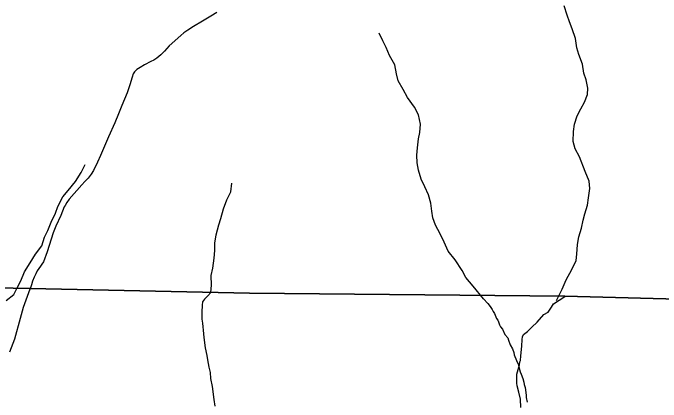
# Model space of a CAD drawing. Extents: x 0 to 191, y 0 to 55.
# Drawn here: x 149.0114 to 149.4907, y 21.9492 to 22.2367 of the extents above; entities that cross this region are included whole.
import ezdxf

# ---------------------------------------------------------------- set-up
doc = ezdxf.new("R2010")
doc.units = 0
for name, color, linetype in [('GM_X_Corporation', 7, 'Continuous'), ('GM_X_Minor_River', 7, 'Continuous'), ('GM_X_Township_Road', 7, 'Continuous')]:
    doc.layers.add(name, color=color, linetype=linetype)

msp = doc.modelspace()

# ---------------------------------------------------------------- linework, layer by layer
at = {"layer": 'GM_X_Corporation'}
for points in [[(149.53701, 23.54415), (149.53125, 23.09862), (149.52575, 22.26208), (149.5224, 22.02486), (149.41944, 22.02737), (149.18619, 22.02973), (149.02405, 22.03305), (148.79957, 22.03765), (148.54424, 22.04287), (148.50894, 22.04321), (148.22657, 22.04589), (148.22498, 22.0459), (147.89273, 22.04905), (147.58977, 22.05195), (147.49329, 22.05409), (147.41793, 22.05518), (147.41583, 22.05521), (146.94931, 22.06201)], [(147.48205, 21.22082), (147.48909, 21.69468), (147.49076, 21.86656), (147.49329, 22.05409), (147.58977, 22.05195), (147.89273, 22.04905), (148.22498, 22.0459), (148.22657, 22.04589), (148.50894, 22.04321), (148.54424, 22.04287), (148.79957, 22.03765), (149.02405, 22.03305), (149.18619, 22.02973), (149.41944, 22.02737), (149.5224, 22.02486), (149.52575, 22.26208), (149.53125, 23.09862), (149.53701, 23.54415)], [(150.07549, 18.61761), (150.07549, 22.0195), (149.9211, 22.0226), (149.6695, 22.02341), (149.5224, 22.02486), (149.41944, 22.02737), (149.18619, 22.02973), (149.02405, 22.03305), (148.79957, 22.03765), (148.54424, 22.04287), (148.50894, 22.04321), (148.22657, 22.04589), (148.22498, 22.0459), (147.89273, 22.04905), (147.58977, 22.05195), (147.49329, 22.05409), (147.49076, 21.86656), (147.48909, 21.69468), (147.48205, 21.22082)], [(147.48205, 21.22082), (147.48909, 21.69468), (147.49076, 21.86656), (147.49329, 22.05409), (147.58977, 22.05195), (147.89273, 22.04905), (148.22498, 22.0459), (148.22657, 22.04589), (148.50894, 22.04321), (148.54424, 22.04287), (148.79957, 22.03765), (149.02405, 22.03305), (149.18619, 22.02973), (149.41944, 22.02737), (149.5224, 22.02486), (149.6695, 22.02341), (149.9211, 22.0226), (149.91399, 21.66502), (149.90793, 21.52064)]]:
    msp.add_lwpolyline(points, dxfattribs=at)
at = {"layer": 'GM_X_Minor_River'}
for points in [[(149.41346, 22.02424), (149.41761, 22.03274), (149.42038, 22.03941), (149.42464, 22.04705), (149.42778, 22.05372), (149.42849, 22.05847), (149.42879, 22.0655), (149.42987, 22.0712), (149.43187, 22.07767), (149.43313, 22.08357), (149.43441, 22.08833), (149.43623, 22.09461), (149.43711, 22.10012), (149.43799, 22.10696), (149.43755, 22.11246), (149.43464, 22.11945), (149.43036, 22.13041), (149.42727, 22.13626), (149.4257, 22.14175), (149.426, 22.14915), (149.4267, 22.15448), (149.42852, 22.16076), (149.4313, 22.16591), (149.43408, 22.17068), (149.43629, 22.1764), (149.43643, 22.18114), (149.43523, 22.18721), (149.43347, 22.19212), (149.43246, 22.19875), (149.42992, 22.20594), (149.42835, 22.21104), (149.42752, 22.21787), (149.42499, 22.22486), (149.42304, 22.23015), (149.42129, 22.23507), (149.41914, 22.24188)], [(149.35942, 22.02551), (149.3518, 22.0349), (149.34625, 22.04129), (149.34355, 22.04639), (149.33836, 22.0543), (149.33319, 22.0607), (149.33028, 22.06731), (149.32719, 22.07354), (149.32391, 22.07996), (149.32177, 22.08544), (149.32115, 22.09018), (149.32051, 22.09624), (149.31875, 22.1023), (149.31585, 22.10834), (149.31314, 22.114), (149.31137, 22.12063), (149.31036, 22.12593), (149.31011, 22.13162), (149.31043, 22.13713), (149.31131, 22.14359), (149.31239, 22.14835), (149.3127, 22.15461), (149.3113, 22.16143), (149.30841, 22.16709), (149.30304, 22.17424), (149.29995, 22.1801), (149.29629, 22.18651), (149.2951, 22.19162), (149.29389, 22.19825), (149.28985, 22.20523), (149.28733, 22.21109), (149.285, 22.216), (149.2823, 22.22166)], [(149.0143, 22.03312), (149.01708, 22.03883), (149.01988, 22.04549), (149.024, 22.05215), (149.02813, 22.05843), (149.03283, 22.06453), (149.03468, 22.07099), (149.03711, 22.07593), (149.03954, 22.08221), (149.04272, 22.08867), (149.04458, 22.09361), (149.04832, 22.10084), (149.05208, 22.10561), (149.05772, 22.11209), (149.06185, 22.11875), (149.06465, 22.12465)], [(149.1576, 22.03019), (149.15809, 22.03549), (149.15805, 22.04269), (149.15915, 22.0482), (149.16024, 22.0556), (149.16078, 22.0613), (149.16075, 22.06661), (149.16166, 22.07287), (149.1637, 22.08009), (149.16499, 22.08484), (149.16703, 22.09206), (149.16965, 22.09852), (149.17245, 22.10442), (149.17317, 22.11087)], [(149.00626, 22.0242), (149.01196, 22.02876), (149.0143, 22.03312)], [(149.1576, 22.03019), (149.15555, 22.02777), (149.15294, 22.02515), (149.15142, 22.02319), (149.15126, 22.02072), (149.15096, 22.01558), (149.15104, 22.01045), (149.15146, 22.00761), (149.15233, 21.99964), (149.15256, 21.99698), (149.15343, 21.98921), (149.15465, 21.98353), (149.15526, 21.9803), (149.15628, 21.975), (149.15729, 21.97102), (149.15735, 21.96665), (149.15858, 21.96059), (149.15985, 21.95111), (149.16068, 21.94618)], [(149.35942, 22.02551), (149.36264, 22.02191), (149.36358, 22.02077), (149.36471, 22.01905), (149.36584, 22.01752), (149.36659, 22.01619), (149.36753, 22.01466), (149.3679, 22.01352), (149.36902, 22.01105), (149.36996, 22.00971), (149.37052, 22.00838), (149.37108, 22.00629), (149.37202, 22.00476), (149.37352, 22.00304), (149.37521, 21.99923), (149.37746, 21.99656), (149.37783, 21.99504), (149.37914, 21.99161), (149.38083, 21.98856), (149.38176, 21.98571), (149.38213, 21.98399), (149.38381, 21.97999), (149.38493, 21.97714), (149.38549, 21.97524), (149.38641, 21.97162), (149.38716, 21.96991), (149.38847, 21.96667), (149.38921, 21.96401), (149.38938, 21.96211), (149.39013, 21.96001), (149.39067, 21.95621), (149.39085, 21.95412), (149.39103, 21.9526), (149.39158, 21.94918)]]:
    msp.add_lwpolyline(points, dxfattribs=at)
at = {"layer": 'GM_X_Township_Road'}
for points in [[(149.16213, 22.23694), (149.15781, 22.2343), (149.15142, 22.2306), (149.14482, 22.22677), (149.14064, 22.224), (149.13785, 22.22194), (149.13549, 22.22006), (149.12689, 22.21241), (149.12339, 22.20845), (149.12075, 22.20568), (149.11927, 22.20441), (149.11786, 22.2033), (149.11546, 22.20188), (149.11337, 22.20079), (149.10859, 22.19825), (149.10536, 22.19649), (149.10289, 22.19481), (149.1012, 22.1933), (149.10025, 22.19172), (149.09942, 22.18926), (149.09784, 22.18369), (149.0957, 22.17757), (149.09183, 22.16836), (149.08938, 22.16216), (149.08664, 22.15559), (149.08197, 22.14517), (149.07617, 22.13148), (149.07385, 22.12639), (149.07092, 22.12027), (149.06917, 22.11756), (149.06686, 22.11462), (149.06456, 22.11217), (149.06234, 22.10983), (149.05289, 22.09917), (149.05111, 22.09674), (149.04986, 22.09454), (149.04931, 22.09333), (149.04679, 22.08701), (149.04311, 22.07925), (149.04099, 22.07424), (149.03665, 22.06025), (149.0339, 22.05292), (149.03269, 22.05116), (149.03161, 22.04952), (149.02932, 22.04611), (149.02821, 22.04403), (149.02695, 22.04151), (149.02584, 22.03852), (149.02508, 22.03579), (149.02415, 22.03278)], [(149.00905, 21.98625), (149.01268, 21.99581), (149.01696, 22.01109), (149.0191, 22.0193), (149.02415, 22.03278)], [(149.38704, 21.94525), (149.38678, 21.95133), (149.38557, 21.95644), (149.38438, 21.96118), (149.38397, 21.96307), (149.38413, 21.96574), (149.38408, 21.96973), (149.3859, 21.97659), (149.38626, 21.97887), (149.38662, 21.97982), (149.38696, 21.98325), (149.38763, 21.99048), (149.38795, 21.99542), (149.38831, 21.99732), (149.38905, 21.99923), (149.39188, 22.00135), (149.39507, 22.00443), (149.39902, 22.00827), (149.40408, 22.01384), (149.40711, 22.01558), (149.40953, 22.01922), (149.41121, 22.02171), (149.41954, 22.0271)]]:
    msp.add_lwpolyline(points, dxfattribs=at)

doc.saveas('drawing.dxf')
